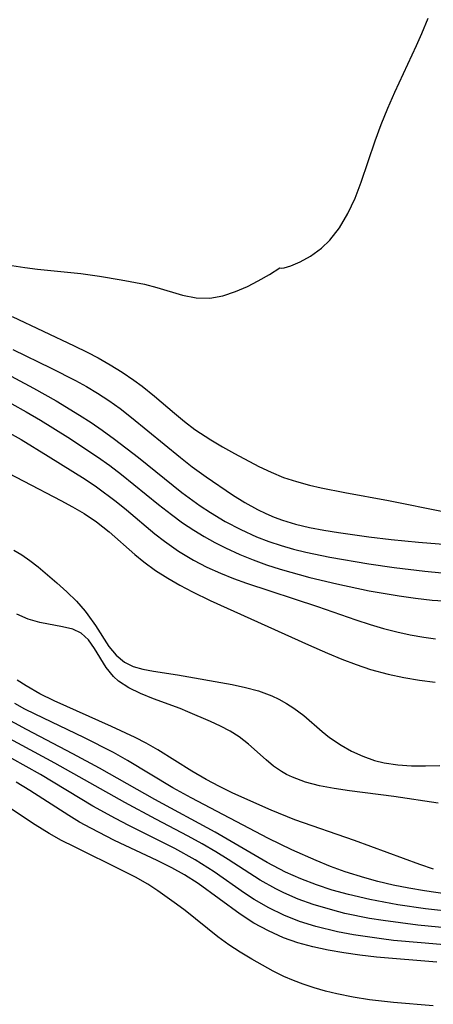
# Model space of a CAD drawing. Header units: metres. Extents: x 1073367 to 1082519, y 1569854 to 1574957.
# Tile 879 of 1056: x 1080159 to 1080206, y 1572269 to 1572379. Entities that reach past the tile are written whole.
import ezdxf

# ---------------------------------------------------------------- set-up
doc = ezdxf.new("R2010")
doc.units = ezdxf.units.M
doc.layers.add('CGG_CurvaNivelLidar_v1', color=253, linetype='Continuous', lineweight=30)

msp = doc.modelspace()

# ---------------------------------------------------------------- linework, layer by layer
at = {"layer": 'CGG_CurvaNivelLidar_v1'}
for p, q in [((1080204.3595, 1572377.278, 75), (1080205.035, 1572378.9967, 75)), ((1080203.77, 1572375.9357, 75), (1080204.3595, 1572377.278, 75)), ((1080201.3511, 1572370.7327, 75), (1080203.77, 1572375.9357, 75)), ((1080200.5672, 1572368.9449, 75), (1080201.3511, 1572370.7327, 75)), ((1080199.8244, 1572367.1475, 75), (1080200.5672, 1572368.9449, 75)), ((1080199.1445, 1572365.3386, 75), (1080199.8244, 1572367.1475, 75)), ((1080197.5916, 1572360.7074, 75), (1080199.1445, 1572365.3386, 75)), ((1080196.9051, 1572358.9383, 75), (1080197.5916, 1572360.7074, 75)), ((1080196.1058, 1572357.2214, 75), (1080196.9051, 1572358.9383, 75)), ((1080195.1708, 1572355.6361, 75), (1080196.1058, 1572357.2214, 75)), ((1080194.0862, 1572354.2559, 75), (1080195.1708, 1572355.6361, 75)), ((1080193.1463, 1572353.3591, 75), (1080194.0862, 1572354.2559, 75)), ((1080190.771, 1572351.8244, 75), (1080191.9359, 1572352.4738, 75)), ((1080191.9359, 1572352.4738, 75), (1080193.1463, 1572353.3591, 75)), ((1080158.6357, 1572351.4266, 75), (1080160.0656, 1572351.1992, 75)), ((1080188.9814, 1572351.1717, 75), (1080189.7532, 1572351.3952, 75)), ((1080189.7532, 1572351.3952, 75), (1080190.771, 1572351.8244, 75)), ((1080160.0656, 1572351.1992, 75), (1080161.5, 1572351.0156, 75)), ((1080161.5, 1572351.0156, 75), (1080166.3066, 1572350.5539, 75)), ((1080166.3066, 1572350.5539, 75), (1080168.3905, 1572350.2583, 75)), ((1080168.3905, 1572350.2583, 75), (1080170.8208, 1572349.8427, 75)), ((1080186.0879, 1572349.7068, 75), (1080187.3589, 1572350.4327, 75)), ((1080187.3589, 1572350.4327, 75), (1080188.5, 1572351.163, 75)), ((1080188.5, 1572351.163, 75), (1080188.6637, 1572351.1301, 75)), ((1080188.6637, 1572351.1301, 75), (1080188.9814, 1572351.1717, 75)), ((1080170.8208, 1572349.8427, 75), (1080173.4203, 1572349.3406, 75)), ((1080173.4203, 1572349.3406, 75), (1080174.7887, 1572348.9863, 75)), ((1080184.8865, 1572349.0928, 75), (1080186.0879, 1572349.7068, 75)), ((1080174.7887, 1572348.9863, 75), (1080177.6581, 1572348.1254, 75)), ((1080177.6581, 1572348.1254, 75), (1080179.1651, 1572347.8386, 75)), ((1080180.712, 1572347.8071, 75), (1080182.1476, 1572348.0587, 75)), ((1080182.1476, 1572348.0587, 75), (1080183.556, 1572348.5161, 75)), ((1080183.556, 1572348.5161, 75), (1080184.8865, 1572349.0928, 75)), ((1080179.1651, 1572347.8386, 75), (1080180.712, 1572347.8071, 75)), ((1080158.6677, 1572345.7481, 74.5), (1080165.5773, 1572342.4891, 74.5)), ((1080158.7428, 1572342.0859, 74), (1080163.0226, 1572340.01, 74)), ((1080165.5773, 1572342.4891, 74.5), (1080167.007, 1572341.7868, 74.5)), ((1080167.007, 1572341.7868, 74.5), (1080168.2363, 1572341.1387, 74.5)), ((1080155.5624, 1572340.7024, 73.5), (1080161.0454, 1572337.7569, 73.5)), ((1080168.2363, 1572341.1387, 74.5), (1080169.6038, 1572340.36, 74.5)), ((1080169.6038, 1572340.36, 74.5), (1080170.9367, 1572339.5359, 74.5)), ((1080163.0226, 1572340.01, 74), (1080165.7367, 1572338.63, 74)), ((1080170.9367, 1572339.5359, 74.5), (1080172.2294, 1572338.6643, 74.5)), ((1080153.7424, 1572338.707, 73), (1080160.2303, 1572335.1092, 73)), ((1080165.7367, 1572338.63, 74), (1080166.9616, 1572337.9437, 74)), ((1080172.2294, 1572338.6643, 74.5), (1080173.1544, 1572337.9855, 74.5)), ((1080161.0454, 1572337.7569, 73.5), (1080163.58, 1572336.3502, 73.5)), ((1080166.9616, 1572337.9437, 74), (1080168.1636, 1572337.2218, 74)), ((1080168.1636, 1572337.2218, 74), (1080169.4465, 1572336.3875, 74)), ((1080173.1544, 1572337.9855, 74.5), (1080174.5269, 1572336.873, 74.5)), ((1080163.58, 1572336.3502, 73.5), (1080166.1869, 1572334.7696, 73.5)), ((1080169.4465, 1572336.3875, 74), (1080170.6918, 1572335.5012, 74)), ((1080174.5269, 1572336.873, 74.5), (1080176.7586, 1572334.9629, 74.5)), ((1080160.2303, 1572335.1092, 73), (1080161.8105, 1572334.199, 73)), ((1080170.6918, 1572335.5012, 74), (1080171.9825, 1572334.4941, 74)), ((1080176.7586, 1572334.9629, 74.5), (1080177.8959, 1572334.0309, 74.5)), ((1080161.8105, 1572334.199, 73), (1080164.8784, 1572332.3127, 73)), ((1080166.1869, 1572334.7696, 73.5), (1080167.4637, 1572333.9378, 73.5)), ((1080167.4637, 1572333.9378, 73.5), (1080168.6952, 1572333.0906, 73.5)), ((1080171.9825, 1572334.4941, 74), (1080177.4325, 1572330.024, 74)), ((1080177.8959, 1572334.0309, 74.5), (1080179.0436, 1572333.1646, 74.5)), ((1080157.581, 1572333.2107, 72.5), (1080159.6454, 1572332.028, 72.5)), ((1080168.6952, 1572333.0906, 73.5), (1080170.0596, 1572332.0976, 73.5)), ((1080179.0436, 1572333.1646, 74.5), (1080180.7984, 1572331.9937, 74.5)), ((1080159.6454, 1572332.028, 72.5), (1080162.6847, 1572330.1895, 72.5)), ((1080164.8784, 1572332.3127, 73), (1080168.183, 1572330.1148, 73)), ((1080170.0596, 1572332.0976, 73.5), (1080172.7326, 1572330.03, 73.5)), ((1080180.7984, 1572331.9937, 74.5), (1080182.1166, 1572331.21, 74.5)), ((1080182.1166, 1572331.21, 74.5), (1080183.4577, 1572330.4669, 74.5)), ((1080183.4577, 1572330.4669, 74.5), (1080186.1657, 1572329.0528, 74.5)), ((1080162.6847, 1572330.1895, 72.5), (1080166.7923, 1572327.6151, 72.5)), ((1080168.183, 1572330.1148, 73), (1080169.5358, 1572329.1367, 73)), ((1080172.7326, 1572330.03, 73.5), (1080177.5721, 1572326.1533, 73.5)), ((1080177.4325, 1572330.024, 74), (1080178.75, 1572329.004, 74)), ((1080157.3202, 1572328.7922, 72), (1080159.9632, 1572327.3829, 72)), ((1080169.5358, 1572329.1367, 73), (1080170.8644, 1572328.1256, 73)), ((1080178.75, 1572329.004, 74), (1080180.2958, 1572327.8812, 74)), ((1080186.1657, 1572329.0528, 74.5), (1080187.5361, 1572328.3988, 74.5)), ((1080187.5361, 1572328.3988, 74.5), (1080188.9364, 1572327.8202, 74.5)), ((1080159.9632, 1572327.3829, 72), (1080164.0942, 1572325.2536, 72)), ((1080166.7923, 1572327.6151, 72.5), (1080168.0632, 1572326.7581, 72.5)), ((1080170.8644, 1572328.1256, 73), (1080174.9979, 1572324.8029, 73)), ((1080180.2958, 1572327.8812, 74), (1080183.2276, 1572325.8932, 74)), ((1080188.9364, 1572327.8202, 74.5), (1080190.3559, 1572327.348, 74.5)), ((1080190.3559, 1572327.348, 74.5), (1080191.8105, 1572326.9547, 74.5)), ((1080168.0632, 1572326.7581, 72.5), (1080170.2476, 1572325.1317, 72.5)), ((1080177.5721, 1572326.1533, 73.5), (1080179.6296, 1572324.6567, 73.5)), ((1080191.8105, 1572326.9547, 74.5), (1080193.1135, 1572326.6539, 74.5)), ((1080193.1135, 1572326.6539, 74.5), (1080195.7629, 1572326.1339, 74.5)), ((1080195.7629, 1572326.1339, 74.5), (1080200.6438, 1572325.2505, 74.5)), ((1080164.0942, 1572325.2536, 72), (1080165.4048, 1572324.5438, 72)), ((1080170.2476, 1572325.1317, 72.5), (1080171.4024, 1572324.1998, 72.5)), ((1080183.2276, 1572325.8932, 74), (1080184.6101, 1572325.031, 74)), ((1080184.6101, 1572325.031, 74), (1080186.0258, 1572324.2421, 74)), ((1080200.6438, 1572325.2505, 74.5), (1080206.9143, 1572323.9841, 74.5)), ((1080165.4048, 1572324.5438, 72), (1080166.678, 1572323.791, 72)), ((1080171.4024, 1572324.1998, 72.5), (1080174.5868, 1572321.5314, 72.5)), ((1080174.9979, 1572324.8029, 73), (1080176.4181, 1572323.6846, 73)), ((1080179.6296, 1572324.6567, 73.5), (1080180.7601, 1572323.9079, 73.5)), ((1080180.7601, 1572323.9079, 73.5), (1080182.4282, 1572322.9101, 73.5)), ((1080186.0258, 1572324.2421, 74), (1080186.9387, 1572323.7977, 74)), ((1080166.678, 1572323.791, 72), (1080168.0596, 1572322.8582, 72)), ((1080168.0596, 1572322.8582, 72), (1080169.4615, 1572321.7544, 72)), ((1080176.4181, 1572323.6846, 73), (1080177.6647, 1572322.761, 73)), ((1080182.4282, 1572322.9101, 73.5), (1080184.1473, 1572322.0082, 73.5)), ((1080186.9387, 1572323.7977, 74), (1080187.871, 1572323.3976, 74)), ((1080187.871, 1572323.3976, 74), (1080188.8186, 1572323.0459, 74)), ((1080188.8186, 1572323.0459, 74), (1080190.2513, 1572322.6077, 74)), ((1080169.4615, 1572321.7544, 72), (1080172.3561, 1572319.2129, 72)), ((1080177.6647, 1572322.761, 73), (1080178.9117, 1572321.9251, 73)), ((1080178.9117, 1572321.9251, 73), (1080180.0677, 1572321.2257, 73)), ((1080184.1473, 1572322.0082, 73.5), (1080185.9155, 1572321.2104, 73.5)), ((1080190.2513, 1572322.6077, 74), (1080191.8254, 1572322.2297, 74)), ((1080191.8254, 1572322.2297, 74), (1080193.4262, 1572321.923, 74)), ((1080193.4262, 1572321.923, 74), (1080195.0467, 1572321.6642, 74)), ((1080174.5868, 1572321.5314, 72.5), (1080175.6362, 1572320.7104, 72.5)), ((1080175.6362, 1572320.7104, 72.5), (1080177.2238, 1572319.6042, 72.5)), ((1080180.0677, 1572321.2257, 73), (1080181.2518, 1572320.5716, 73)), ((1080185.9155, 1572321.2104, 73.5), (1080187.2678, 1572320.69, 73.5)), ((1080187.2678, 1572320.69, 73.5), (1080188.6449, 1572320.2326, 73.5)), ((1080195.0467, 1572321.6642, 74), (1080198.4524, 1572321.2013, 74)), ((1080198.4524, 1572321.2013, 74), (1080200.9101, 1572320.9081, 74)), ((1080200.9101, 1572320.9081, 74), (1080203.9708, 1572320.5918, 74)), ((1080203.9708, 1572320.5918, 74), (1080208.4715, 1572320.2228, 74)), ((1080158.8602, 1572319.7287, 71.5), (1080159.7342, 1572319.2099, 71.5)), ((1080177.2238, 1572319.6042, 72.5), (1080178.8843, 1572318.6047, 72.5)), ((1080181.2518, 1572320.5716, 73), (1080182.4603, 1572319.9593, 73)), ((1080182.4603, 1572319.9593, 73), (1080184.0599, 1572319.2261, 73)), ((1080188.6449, 1572320.2326, 73.5), (1080190.0243, 1572319.8394, 73.5)), ((1080190.0243, 1572319.8394, 73.5), (1080191.4204, 1572319.4938, 73.5)), ((1080191.4204, 1572319.4938, 73.5), (1080194.0886, 1572318.9372, 73.5)), ((1080159.7342, 1572319.2099, 71.5), (1080160.6379, 1572318.5685, 71.5)), ((1080160.6379, 1572318.5685, 71.5), (1080161.5671, 1572317.8376, 71.5)), ((1080172.3561, 1572319.2129, 72), (1080173.3555, 1572318.3967, 72)), ((1080173.3555, 1572318.3967, 72), (1080174.6516, 1572317.4655, 72)), ((1080178.8843, 1572318.6047, 72.5), (1080180.3643, 1572317.8327, 72.5)), ((1080184.0599, 1572319.2261, 73), (1080185.5381, 1572318.6264, 73)), ((1080185.5381, 1572318.6264, 73), (1080187.0414, 1572318.0823, 73)), ((1080194.0886, 1572318.9372, 73.5), (1080198.4514, 1572318.182, 73.5)), ((1080161.5671, 1572317.8376, 71.5), (1080163.643, 1572316.0821, 71.5)), ((1080174.6516, 1572317.4655, 72), (1080176.0104, 1572316.6002, 72)), ((1080180.3643, 1572317.8327, 72.5), (1080181.8873, 1572317.1381, 72.5)), ((1080187.0414, 1572318.0823, 73), (1080188.5657, 1572317.5892, 73)), ((1080188.5657, 1572317.5892, 73), (1080191.8584, 1572316.6776, 73)), ((1080198.4514, 1572318.182, 73.5), (1080201.2439, 1572317.7751, 73.5)), ((1080201.2439, 1572317.7751, 73.5), (1080204.6754, 1572317.3585, 73.5)), ((1080204.6754, 1572317.3585, 73.5), (1080206.578, 1572317.1852, 73.5)), ((1080176.0104, 1572316.6002, 72), (1080177.3707, 1572315.8079, 72)), ((1080181.8873, 1572317.1381, 72.5), (1080183.3269, 1572316.5609, 72.5)), ((1080183.3269, 1572316.5609, 72.5), (1080184.7902, 1572316.029, 72.5)), ((1080191.8584, 1572316.6776, 73), (1080194.8516, 1572315.9442, 73)), ((1080163.643, 1572316.0821, 71.5), (1080164.7578, 1572315.0725, 71.5)), ((1080177.3707, 1572315.8079, 72), (1080178.7689, 1572315.0604, 72)), ((1080184.7902, 1572316.029, 72.5), (1080192.6997, 1572313.434, 72.5)), ((1080194.8516, 1572315.9442, 73), (1080198.4636, 1572315.1832, 73)), ((1080198.4636, 1572315.1832, 73), (1080201.8025, 1572314.6108, 73)), ((1080164.7578, 1572315.0725, 71.5), (1080165.8258, 1572314.0148, 71.5)), ((1080165.8258, 1572314.0148, 71.5), (1080166.8078, 1572312.9027, 71.5)), ((1080178.7689, 1572315.0604, 72), (1080180.7359, 1572314.1146, 72)), ((1080180.7359, 1572314.1146, 72), (1080191.7157, 1572309.1498, 72)), ((1080201.8025, 1572314.6108, 73), (1080203.6484, 1572314.3512, 73)), ((1080203.6484, 1572314.3512, 73), (1080205.4948, 1572314.1462, 73)), ((1080205.4948, 1572314.1462, 73), (1080207.341, 1572314.0132, 73)), ((1080166.8078, 1572312.9027, 71.5), (1080167.1171, 1572312.5077, 71.5)), ((1080192.6997, 1572313.434, 72.5), (1080196.9771, 1572311.9564, 72.5)), ((1080160.4543, 1572312.0414, 71.5), (1080159.1648, 1572312.568, 71.5)), ((1080161.7458, 1572311.6618, 71.5), (1080160.4543, 1572312.0414, 71.5)), ((1080167.1171, 1572312.5077, 71.5), (1080167.9487, 1572311.3115, 71.5)), ((1080196.9771, 1572311.9564, 72.5), (1080198.5901, 1572311.4328, 72.5)), ((1080164.2861, 1572311.1842, 71.5), (1080161.7458, 1572311.6618, 71.5)), ((1080165.4081, 1572310.9036, 71.5), (1080164.2861, 1572311.1842, 71.5)), ((1080166.3726, 1572310.446, 71.5), (1080165.4081, 1572310.9036, 71.5)), ((1080167.9487, 1572311.3115, 71.5), (1080169.4565, 1572308.9919, 71.5)), ((1080198.5901, 1572311.4328, 72.5), (1080200.0766, 1572310.9995, 72.5)), ((1080200.0766, 1572310.9995, 72.5), (1080201.5721, 1572310.6131, 72.5)), ((1080167.1658, 1572309.7104, 71.5), (1080166.3726, 1572310.446, 71.5)), ((1080167.8326, 1572308.7689, 71.5), (1080167.1658, 1572309.7104, 71.5)), ((1080201.5721, 1572310.6131, 72.5), (1080203.0617, 1572310.2797, 72.5)), ((1080203.0617, 1572310.2797, 72.5), (1080204.5575, 1572310.0054, 72.5)), ((1080204.5575, 1572310.0054, 72.5), (1080205.8588, 1572309.8252, 72.5)), ((1080169.1402, 1572306.6436, 71.5), (1080167.8326, 1572308.7689, 71.5)), ((1080169.4565, 1572308.9919, 71.5), (1080170.2605, 1572308, 71.5)), ((1080191.7157, 1572309.1498, 72), (1080193.8189, 1572308.2243, 72)), ((1080170.2605, 1572308, 71.5), (1080171.187, 1572307.219, 71.5)), ((1080193.8189, 1572308.2243, 72), (1080195.4097, 1572307.5716, 72)), ((1080195.4097, 1572307.5716, 72), (1080197.0155, 1572306.9675, 72)), ((1080169.9586, 1572305.6369, 71.5), (1080169.1402, 1572306.6436, 71.5)), ((1080171.187, 1572307.219, 71.5), (1080172.1465, 1572306.7527, 71.5)), ((1080172.1465, 1572306.7527, 71.5), (1080173.2279, 1572306.444, 71.5)), ((1080173.2279, 1572306.444, 71.5), (1080174.4066, 1572306.2272, 71.5)), ((1080197.0155, 1572306.9675, 72), (1080198.6394, 1572306.4273, 72)), ((1080198.6394, 1572306.4273, 72), (1080200.5879, 1572305.8912, 72)), ((1080160.2112, 1572304.5789, 72), (1080159.2284, 1572305.222, 72)), ((1080170.5254, 1572305.1239, 71.5), (1080169.9586, 1572305.6369, 71.5)), ((1080174.4066, 1572306.2272, 71.5), (1080177.1029, 1572305.8156, 71.5)), ((1080177.1029, 1572305.8156, 71.5), (1080183.2019, 1572304.75, 71.5)), ((1080200.5879, 1572305.8912, 72), (1080202.3252, 1572305.5136, 72)), ((1080202.3252, 1572305.5136, 72), (1080204.0768, 1572305.2197, 72)), ((1080204.0768, 1572305.2197, 72), (1080205.8382, 1572305.0087, 72)), ((1080161.7535, 1572303.7087, 72), (1080160.2112, 1572304.5789, 72)), ((1080171.6744, 1572304.3659, 71.5), (1080170.5254, 1572305.1239, 71.5)), ((1080172.9867, 1572303.7292, 71.5), (1080171.6744, 1572304.3659, 71.5)), ((1080183.2019, 1572304.75, 71.5), (1080184.6815, 1572304.4259, 71.5)), ((1080184.6815, 1572304.4259, 71.5), (1080186.1259, 1572304.0237, 71.5)), ((1080163.3596, 1572302.9234, 72), (1080161.7535, 1572303.7087, 72)), ((1080174.4096, 1572303.1633, 71.5), (1080172.9867, 1572303.7292, 71.5)), ((1080177.4096, 1572302.0584, 71.5), (1080174.4096, 1572303.1633, 71.5)), ((1080186.1259, 1572304.0237, 71.5), (1080187.6192, 1572303.4691, 71.5)), ((1080187.6192, 1572303.4691, 71.5), (1080188.4146, 1572303.0991, 71.5)), ((1080188.4146, 1572303.0991, 71.5), (1080189.2695, 1572302.6347, 71.5)), ((1080160.0829, 1572302.0102, 72.5), (1080158.9584, 1572302.6301, 72.5)), ((1080161.2288, 1572301.4247, 72.5), (1080160.0829, 1572302.0102, 72.5)), ((1080169.7543, 1572300.0835, 72), (1080163.3596, 1572302.9234, 72)), ((1080178.2599, 1572301.7173, 71.5), (1080177.4096, 1572302.0584, 71.5)), ((1080189.2695, 1572302.6347, 71.5), (1080190.0817, 1572302.1181, 71.5)), ((1080190.0817, 1572302.1181, 71.5), (1080191.176, 1572301.2885, 71.5)), ((1080160.2489, 1572299.7126, 73), (1080157.652, 1572301.1445, 73)), ((1080166.6457, 1572298.8542, 72.5), (1080161.2288, 1572301.4247, 72.5)), ((1080180.7815, 1572300.634, 71.5), (1080178.2599, 1572301.7173, 71.5)), ((1080191.176, 1572301.2885, 71.5), (1080193.2273, 1572299.5167, 71.5)), ((1080172.3775, 1572298.8378, 72), (1080169.7543, 1572300.0835, 72)), ((1080181.9023, 1572300.1139, 71.5), (1080180.7815, 1572300.634, 71.5)), ((1080182.9742, 1572299.5564, 71.5), (1080181.9023, 1572300.1139, 71.5)), ((1080163.4169, 1572295.9663, 73.5), (1080156.9186, 1572299.4759, 73.5)), ((1080165.4416, 1572297.0156, 73), (1080160.2489, 1572299.7126, 73)), ((1080169.9643, 1572297.1602, 72.5), (1080166.6457, 1572298.8542, 72.5)), ((1080173.6192, 1572298.1934, 72), (1080172.3775, 1572298.8378, 72)), ((1080183.9746, 1572298.9305, 71.5), (1080182.9742, 1572299.5564, 71.5)), ((1080185.0109, 1572298.1124, 71.5), (1080183.9746, 1572298.9305, 71.5)), ((1080193.2273, 1572299.5167, 71.5), (1080194.0541, 1572298.8473, 71.5)), ((1080194.0541, 1572298.8473, 71.5), (1080195.3353, 1572297.9847, 71.5)), ((1080161.8046, 1572294.7148, 74), (1080155.4453, 1572298.2611, 74)), ((1080174.9087, 1572297.4546, 72), (1080173.6192, 1572298.1934, 72)), ((1080186.9708, 1572296.334, 71.5), (1080185.0109, 1572298.1124, 71.5)), ((1080195.3353, 1572297.9847, 71.5), (1080196.5181, 1572297.3248, 71.5)), ((1080168.3811, 1572295.4317, 73), (1080165.4416, 1572297.0156, 73)), ((1080171.5395, 1572296.2863, 72.5), (1080169.9643, 1572297.1602, 72.5)), ((1080178.6984, 1572295.0934, 72), (1080174.9087, 1572297.4546, 72)), ((1080196.5181, 1572297.3248, 71.5), (1080197.7657, 1572296.7524, 71.5)), ((1080197.7657, 1572296.7524, 71.5), (1080199.0745, 1572296.2916, 71.5)), ((1080171.2271, 1572291.5891, 73.5), (1080163.4169, 1572295.9663, 73.5)), ((1080174.5821, 1572291.9226, 73), (1080168.3811, 1572295.4317, 73)), ((1080176.5771, 1572293.2327, 72.5), (1080171.5395, 1572296.2863, 72.5)), ((1080187.7968, 1572295.6622, 71.5), (1080186.9708, 1572296.334, 71.5)), ((1080188.6818, 1572295.0549, 71.5), (1080187.7968, 1572295.6622, 71.5)), ((1080199.0745, 1572296.2916, 71.5), (1080200.154, 1572296.0222, 71.5)), ((1080200.154, 1572296.0222, 71.5), (1080201.6529, 1572295.7915, 71.5)), ((1080201.6529, 1572295.7915, 71.5), (1080203.1943, 1572295.6829, 71.5)), ((1080203.1943, 1572295.6829, 71.5), (1080204.7663, 1572295.6664, 71.5)), ((1080204.7663, 1572295.6664, 71.5), (1080206.3587, 1572295.7172, 71.5)), ((1080167.6666, 1572291.1943, 74), (1080161.8046, 1572294.7148, 74)), ((1080180.2878, 1572294.1578, 72), (1080178.6984, 1572295.0934, 72)), ((1080189.2607, 1572294.725, 71.5), (1080188.6818, 1572295.0549, 71.5)), ((1080189.9068, 1572294.4122, 71.5), (1080189.2607, 1572294.725, 71.5)), ((1080191.375, 1572293.8713, 71.5), (1080189.9068, 1572294.4122, 71.5)), ((1080160.6223, 1572292.9508, 74.5), (1080159.1058, 1572293.8627, 74.5)), ((1080178.6079, 1572292.0986, 72.5), (1080176.5771, 1572293.2327, 72.5)), ((1080181.7653, 1572293.3712, 72), (1080180.2878, 1572294.1578, 72)), ((1080183.2771, 1572292.6353, 72), (1080181.7653, 1572293.3712, 72)), ((1080192.9385, 1572293.4668, 71.5), (1080191.375, 1572293.8713, 71.5)), ((1080194.5738, 1572293.1573, 71.5), (1080192.9385, 1572293.4668, 71.5)), ((1080196.2617, 1572292.9063, 71.5), (1080194.5738, 1572293.1573, 71.5)), ((1080164.9765, 1572290.136, 74.5), (1080160.6223, 1572292.9508, 74.5)), ((1080187.2629, 1572287.6019, 72.5), (1080178.6079, 1572292.0986, 72.5)), ((1080187.5407, 1572290.733, 72), (1080183.2771, 1572292.6353, 72)), ((1080201.2235, 1572292.2587, 71.5), (1080196.2617, 1572292.9063, 71.5)), ((1080206.1522, 1572291.5285, 71.5), (1080201.2235, 1572292.2587, 71.5)), ((1080161.2248, 1572289.1084, 75), (1080158.1552, 1572291.1457, 75)), ((1080170.1748, 1572289.8213, 74), (1080167.6666, 1572291.1943, 74)), ((1080174.6639, 1572289.74, 73.5), (1080171.2271, 1572291.5891, 73.5)), ((1080181.285, 1572288.3026, 73), (1080174.5821, 1572291.9226, 73)), ((1080166.1878, 1572289.4173, 74.5), (1080164.9765, 1572290.136, 74.5)), ((1080190.1837, 1572289.6787, 72), (1080187.5407, 1572290.733, 72)), ((1080162.7865, 1572288.1394, 75), (1080161.2248, 1572289.1084, 75)), ((1080167.4202, 1572288.7308, 74.5), (1080166.1878, 1572289.4173, 74.5)), ((1080171.6821, 1572289.0378, 74), (1080170.1748, 1572289.8213, 74)), ((1080176.7834, 1572286.4712, 74), (1080171.6821, 1572289.0378, 74)), ((1080178.2857, 1572287.8452, 73.5), (1080174.6639, 1572289.74, 73.5)), ((1080196.841, 1572287.3556, 72), (1080190.1837, 1572289.6787, 72)), ((1080164.1762, 1572287.373, 75), (1080162.7865, 1572288.1394, 75)), ((1080170.0742, 1572287.363, 74.5), (1080167.4202, 1572288.7308, 74.5)), ((1080179.8348, 1572286.9924, 73.5), (1080178.2857, 1572287.8452, 73.5)), ((1080187.0996, 1572284.895, 73), (1080181.285, 1572288.3026, 73)), ((1080165.5953, 1572286.6498, 75), (1080164.1762, 1572287.373, 75)), ((1080171.0156, 1572283.9904, 75), (1080165.5953, 1572286.6498, 75)), ((1080174.83, 1572285.1288, 74.5), (1080170.0742, 1572287.363, 74.5)), ((1080181.3574, 1572286.1034, 73.5), (1080179.8348, 1572286.9924, 73.5)), ((1080189.8474, 1572286.3362, 72.5), (1080187.2629, 1572287.6019, 72.5)), ((1080204.1104, 1572284.6731, 72), (1080196.841, 1572287.3556, 72)), ((1080179.0562, 1572285.2171, 74), (1080176.7834, 1572286.4712, 74)), ((1080182.7382, 1572285.2461, 73.5), (1080181.3574, 1572286.1034, 73.5)), ((1080192.5706, 1572285.1378, 72.5), (1080189.8474, 1572286.3362, 72.5)), ((1080176.4668, 1572284.3134, 74.5), (1080174.83, 1572285.1288, 74.5)), ((1080181.2047, 1572283.8637, 74), (1080179.0562, 1572285.2171, 74)), ((1080186.3349, 1572282.9535, 73.5), (1080182.7382, 1572285.2461, 73.5)), ((1080189.1549, 1572283.8222, 73), (1080187.0996, 1572284.895, 73)), ((1080194.1704, 1572284.4842, 72.5), (1080192.5706, 1572285.1378, 72.5)), ((1080195.7908, 1572283.8814, 72.5), (1080194.1704, 1572284.4842, 72.5)), ((1080205.6301, 1572284.1767, 72), (1080204.1104, 1572284.6731, 72)), ((1080172.415, 1572283.2635, 75), (1080171.0156, 1572283.9904, 75)), ((1080177.882, 1572283.5264, 74.5), (1080176.4668, 1572284.3134, 74.5)), ((1080179.3981, 1572282.5598, 74.5), (1080177.882, 1572283.5264, 74.5)), ((1080184.5682, 1572281.5117, 74), (1080181.2047, 1572283.8637, 74)), ((1080190.8514, 1572283.0756, 73), (1080189.1549, 1572283.8222, 73)), ((1080197.9721, 1572283.1891, 72.5), (1080195.7908, 1572283.8814, 72.5)), ((1080173.7734, 1572282.483, 75), (1080172.415, 1572283.2635, 75)), ((1080174.9199, 1572281.74, 75), (1080173.7734, 1572282.483, 75)), ((1080184.0825, 1572279.1376, 74.5), (1080179.3981, 1572282.5598, 74.5)), ((1080188.0815, 1572281.9604, 73.5), (1080186.3349, 1572282.9535, 73.5)), ((1080192.5896, 1572282.4176, 73), (1080190.8514, 1572283.0756, 73)), ((1080194.3616, 1572281.8377, 73), (1080192.5896, 1572282.4176, 73)), ((1080199.4295, 1572282.7992, 72.5), (1080197.9721, 1572283.1891, 72.5)), ((1080201.1544, 1572282.3967, 72.5), (1080199.4295, 1572282.7992, 72.5)), ((1080202.8938, 1572282.044, 72.5), (1080201.1544, 1572282.3967, 72.5)), ((1080176.9979, 1572280.2655, 75), (1080174.9199, 1572281.74, 75)), ((1080185.6613, 1572280.7865, 74), (1080184.5682, 1572281.5117, 74)), ((1080188.958, 1572281.5263, 73.5), (1080188.0815, 1572281.9604, 73.5)), ((1080190.5677, 1572280.8374, 73.5), (1080188.958, 1572281.5263, 73.5)), ((1080196.1617, 1572281.3318, 73), (1080194.3616, 1572281.8377, 73)), ((1080198.5386, 1572280.7812, 73), (1080196.1617, 1572281.3318, 73)), ((1080204.6447, 1572281.7368, 72.5), (1080202.8938, 1572282.044, 72.5)), ((1080207.4482, 1572281.3428, 72.5), (1080204.6447, 1572281.7368, 72.5)), ((1080177.941, 1572279.5524, 75), (1080176.9979, 1572280.2655, 75)), ((1080187.2691, 1572279.8436, 74), (1080185.6613, 1572280.7865, 74)), ((1080192.223, 1572280.2424, 73.5), (1080190.5677, 1572280.8374, 73.5)), ((1080194.4207, 1572279.5849, 73.5), (1080192.223, 1572280.2424, 73.5)), ((1080201.6662, 1572280.2105, 73), (1080198.5386, 1572280.7812, 73)), ((1080204.7594, 1572279.757, 73), (1080201.6662, 1572280.2105, 73)), ((1080181.5832, 1572276.6243, 75), (1080177.941, 1572279.5524, 75)), ((1080185.6295, 1572278.1562, 74.5), (1080184.0825, 1572279.1376, 74.5)), ((1080188.944, 1572279.025, 74), (1080187.2691, 1572279.8436, 74)), ((1080190.703, 1572278.3392, 74), (1080188.944, 1572279.025, 74)), ((1080195.7758, 1572279.2456, 73.5), (1080194.4207, 1572279.5849, 73.5)), ((1080198.5267, 1572278.6821, 73.5), (1080195.7758, 1572279.2456, 73.5)), ((1080208.4748, 1572279.3442, 73), (1080204.7594, 1572279.757, 73)), ((1080187.2393, 1572277.2814, 74.5), (1080185.6295, 1572278.1562, 74.5)), ((1080192.5173, 1572277.7783, 74), (1080190.703, 1572278.3392, 74)), ((1080200.0295, 1572278.4334, 73.5), (1080198.5267, 1572278.6821, 73.5)), ((1080203.8916, 1572277.9289, 73.5), (1080200.0295, 1572278.4334, 73.5)), ((1080208.4589, 1572277.476, 73.5), (1080203.8916, 1572277.9289, 73.5)), ((1080188.9117, 1572276.5319, 74.5), (1080187.2393, 1572277.2814, 74.5)), ((1080194.9547, 1572277.1963, 74), (1080192.5173, 1572277.7783, 74)), ((1080196.7202, 1572276.8577, 74), (1080194.9547, 1572277.1963, 74)), ((1080199.8335, 1572276.3917, 74), (1080196.7202, 1572276.8577, 74)), ((1080182.8193, 1572275.7478, 75), (1080181.5832, 1572276.6243, 75)), ((1080184.0935, 1572274.9233, 75), (1080182.8193, 1572275.7478, 75)), ((1080190.5186, 1572275.9659, 74.5), (1080188.9117, 1572276.5319, 74.5)), ((1080192.199, 1572275.5055, 74.5), (1080190.5186, 1572275.9659, 74.5)), ((1080201.1693, 1572276.2366, 74), (1080199.8335, 1572276.3917, 74)), ((1080204.2604, 1572275.9488, 74), (1080201.1693, 1572276.2366, 74)), ((1080212.3193, 1572275.2839, 74), (1080204.2604, 1572275.9488, 74)), ((1080185.3925, 1572274.1399, 75), (1080184.0935, 1572274.9233, 75)), ((1080193.9149, 1572275.1359, 74.5), (1080192.199, 1572275.5055, 74.5)), ((1080195.6568, 1572274.8351, 74.5), (1080193.9149, 1572275.1359, 74.5)), ((1080197.4173, 1572274.5863, 74.5), (1080195.6568, 1572274.8351, 74.5)), ((1080199.2824, 1572274.3699, 74.5), (1080197.4173, 1572274.5863, 74.5)), ((1080187.7543, 1572272.8171, 75), (1080185.3925, 1572274.1399, 75)), ((1080206.017, 1572273.7981, 74.5), (1080199.2824, 1572274.3699, 74.5)), ((1080188.9659, 1572272.227, 75), (1080187.7543, 1572272.8171, 75)), ((1080190.03, 1572271.7758, 75), (1080188.9659, 1572272.227, 75)), ((1080191.1186, 1572271.366, 75), (1080190.03, 1572271.7758, 75)), ((1080192.3486, 1572270.9529, 75), (1080191.1186, 1572271.366, 75)), ((1080193.6, 1572270.5834, 75), (1080192.3486, 1572270.9529, 75)), ((1080194.8708, 1572270.2614, 75), (1080193.6, 1572270.5834, 75)), ((1080196.6793, 1572269.8948, 75), (1080194.8708, 1572270.2614, 75)), ((1080198.5139, 1572269.6145, 75), (1080196.6793, 1572269.8948, 75)), ((1080201.1697, 1572269.3278, 75), (1080198.5139, 1572269.6145, 75)), ((1080205.6257, 1572268.9419, 75), (1080201.1697, 1572269.3278, 75))]:
    msp.add_line(p, q, dxfattribs=at)

doc.saveas('drawing.dxf')
